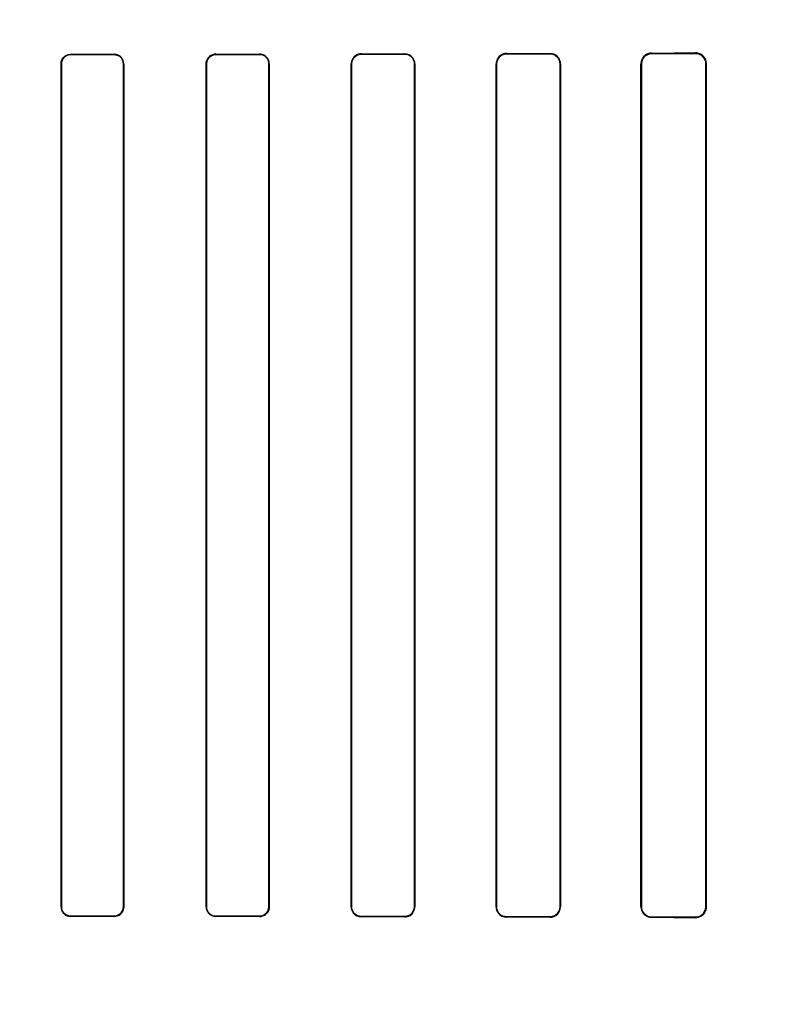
# Model space of a CAD drawing. Header units: millimetres. Extents: x 0 to 297, y 0 to 210.
# Tile 376 of 499: x 240.53 to 240.711, y 158.506 to 158.744. Entities that reach past the tile are written whole.
import ezdxf

# ---------------------------------------------------------------- set-up
doc = ezdxf.new("R2010")
doc.units = ezdxf.units.MM
doc.header["$LTSCALE"] = 16.335
doc.layers.get('0').update_dxf_attribs({"linetype": 'CONTINUOUS'})
for name, color, linetype in [('AXES_REF', 7, 'CONTINUOUS'), ('INTFCLR_1', 7, 'CONTINUOUS'), ('INTFCLR_72935', 7, 'CONTINUOUS')]:
    doc.layers.add(name, color=color, linetype=linetype)

msp = doc.modelspace()

# ---------------------------------------------------------------- linework, layer by layer
at = {"color": 7, "linetype": 'Continuous'}
for radius in [6.787079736, 6.7865, 6.743039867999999]:
    msp.add_circle((241.4889109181, 154.7114647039), radius, dxfattribs=at)
for radius, start, end in [(6.72, 278.2771290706, 261.7228709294), (6.874, 113.0826918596, 346.8308908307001)]:
    msp.add_arc((241.4889109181, 154.7114647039), radius, start, end, dxfattribs=at)
at = {"layer": 'AXES_REF', "color": 9, "linetype": 'Continuous'}
msp.add_circle((241.4889109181, 154.7114647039), 4.150003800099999, dxfattribs=at)
msp.add_arc((241.4889109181, 154.7114647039), 6.191158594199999, 94.4118118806, 85.5881881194, dxfattribs=at)
at = {"layer": 'INTFCLR_1', "color": 9, "linetype": 'Continuous'}
for p, q in [((240.5419652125, 158.7351707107), (240.5419652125, 158.7352478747)), ((240.5524652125, 158.7352609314), (240.5524652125, 158.735182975)), ((240.5769652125, 158.7352162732), (240.5769652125, 158.7352964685)), ((240.5874652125, 158.7353139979), (240.5874652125, 158.7352326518)), ((240.6119652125, 158.7352761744), (240.6119652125, 158.7353607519)), ((240.6224652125, 158.7353835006), (240.6224652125, 158.7352972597)), ((240.6469652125, 158.7353527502), (240.6469652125, 158.7354437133)), ((240.6574652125, 158.7354729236), (240.6574652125, 158.7353794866)), ((240.6819652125, 158.7354498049), (240.6819652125, 158.7355504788)), ((240.6924652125, 158.7355884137), (240.6924652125, 158.7354837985)), ((240.5396747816, 158.7329547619), (240.5397517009, 158.7329547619)), ((240.5546961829, 158.7329547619), (240.5547744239, 158.7329547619)), ((240.5746272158, 158.7329547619), (240.5747070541, 158.7329547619)), ((240.5897468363, 158.7329547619), (240.5898285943, 158.7329547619)), ((240.6095641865, 158.7329547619), (240.6096482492, 158.7329547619)), ((240.6248126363, 158.7329547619), (240.6248994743, 158.7329547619)), ((240.6444828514, 158.7329547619), (240.6445730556, 158.7329547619)), ((240.6598964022, 158.7329547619), (240.6599907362, 158.7329547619)), ((240.6793783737, 158.7329547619), (240.6794778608, 158.7329547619)), ((240.6950028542, 158.7329547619), (240.6951089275, 158.7329547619)), ((240.5397517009, 158.5299547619), (240.5396747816, 158.5299547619)), ((240.5547744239, 158.5299547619), (240.5546961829, 158.5299547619)), ((240.5747070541, 158.5299547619), (240.5746272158, 158.5299547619)), ((240.5898285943, 158.5299547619), (240.5897468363, 158.5299547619)), ((240.6096482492, 158.5299547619), (240.6095641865, 158.5299547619)), ((240.6248994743, 158.5299547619), (240.6248126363, 158.5299547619)), ((240.6445730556, 158.5299547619), (240.6444828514, 158.5299547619)), ((240.6599907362, 158.5299547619), (240.6598964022, 158.5299547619)), ((240.6794778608, 158.5299547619), (240.6793783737, 158.5299547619)), ((240.6951089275, 158.5299547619), (240.6950028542, 158.5299547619)), ((240.5419652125, 158.5276616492), (240.5419652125, 158.5277388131)), ((240.5524652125, 158.5277265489), (240.5524652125, 158.5276485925)), ((240.5769652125, 158.5276130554), (240.5769652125, 158.5276932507)), ((240.5874652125, 158.5276768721), (240.5874652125, 158.5275955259)), ((240.6119652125, 158.5275487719), (240.6119652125, 158.5276333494)), ((240.6224652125, 158.5276122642), (240.6224652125, 158.5275260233)), ((240.6469652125, 158.5274658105), (240.6469652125, 158.5275567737)), ((240.6574652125, 158.5275300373), (240.6574652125, 158.5274366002)), ((240.6819652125, 158.5273590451), (240.6819652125, 158.5274597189)), ((240.6924652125, 158.5274257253), (240.6924652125, 158.5273211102))]:
    msp.add_line(p, q, dxfattribs=at)
at = {"layer": 'INTFCLR_1', "color": 6, "linetype": 'Continuous'}
for p, q in [((240.5396747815, 158.7329547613), (240.5396747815, 158.5299547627)), ((240.5397517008, 158.7329547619), (240.5397517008, 158.5299547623)), ((240.554696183, 158.5299547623), (240.554696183, 158.7329547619)), ((240.554774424, 158.5299547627), (240.554774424, 158.7329547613)), ((240.5746272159, 158.7329547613), (240.5746272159, 158.5299547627)), ((240.5747070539, 158.7329547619), (240.5747070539, 158.5299547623)), ((240.5897468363, 158.5299547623), (240.5897468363, 158.7329547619)), ((240.5898285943, 158.5299547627), (240.5898285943, 158.7329547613)), ((240.6095641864, 158.7329547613), (240.6095641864, 158.5299547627)), ((240.6096482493, 158.7329547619), (240.6096482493, 158.5299547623)), ((240.6248126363, 158.5299547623), (240.6248126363, 158.7329547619)), ((240.6248994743, 158.5299547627), (240.6248994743, 158.7329547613)), ((240.6444828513, 158.7329547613), (240.6444828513, 158.5299547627)), ((240.6445730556, 158.7329547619), (240.6445730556, 158.5299547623)), ((240.6598964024, 158.5299547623), (240.6598964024, 158.7329547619)), ((240.6599907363, 158.5299547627), (240.6599907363, 158.7329547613)), ((240.6793783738, 158.7329547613), (240.6793783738, 158.5299547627)), ((240.6794778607, 158.7329547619), (240.6794778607, 158.5299547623)), ((240.6950028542, 158.5299547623), (240.6950028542, 158.7329547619)), ((240.6951089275, 158.5299547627), (240.6951089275, 158.7329547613))]:
    msp.add_line(p, q, dxfattribs=at)
for centre, major_axis, ratio, start_param, end_param in [((240.4247152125, 158.7364547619), (0.3650864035, 0), 0.0034906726, -1.2438455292, -1.2133136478), ((240.4247152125, 158.7364547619), (0.3860864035, 0), 0.0034906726, -1.2622347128, -1.2335556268), ((240.4247152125, 158.7364547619), (0.3650864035, 0), 0.0034906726, -1.140627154, -1.1087454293), ((240.4247152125, 158.7364547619), (0.3860864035, 0), 0.0034906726, -1.165444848, -1.1356558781), ((240.4247152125, 158.7364547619), (0.3650864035, 0), 0.0034906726, -1.0322457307, -0.9983944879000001), ((240.4247152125, 158.7364547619), (0.3860864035, 0), 0.0034906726, -1.0644388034, -1.0330623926), ((240.4247152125, 158.7364547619), (0.3650864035, 0), 0.0034906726, -0.9162996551, -0.8795209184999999), ((240.4247152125, 158.7364547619), (0.3860864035, 0), 0.0034906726, -0.9573995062, -0.9237350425), ((240.4247152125, 158.7364547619), (0.3650864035, 0), 0.0034906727, -0.7888979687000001, -0.7475038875), ((240.4247152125, 158.7364547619), (0.3860864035, 0), 0.0034906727, -0.8415583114, -0.8044638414), ((240.4247152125, 158.526454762), (0.3860864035, 0), 0.0034906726, 1.2335556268, 1.2622347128), ((240.4247152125, 158.526454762), (0.3650864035, 0), 0.0034906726, 1.2133136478, 1.2438455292), ((240.4247152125, 158.5264547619), (0.3860864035, 0), 0.0034906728, 1.1356558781, 1.165444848), ((240.4247152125, 158.5264547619), (0.3650864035, 0), 0.0034906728, 1.1087454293, 1.140627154), ((240.4247152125, 158.5264547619), (0.3860864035, 0), 0.0034906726, 1.0330623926, 1.0644388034), ((240.4247152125, 158.5264547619), (0.3650864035, 0), 0.0034906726, 0.9983944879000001, 1.0322457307), ((240.4247152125, 158.5264547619), (0.3860864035, 0), 0.0034906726, 0.9237350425, 0.9573995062), ((240.4247152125, 158.5264547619), (0.3650864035, 0), 0.0034906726, 0.8795209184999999, 0.9162996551), ((240.4247152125, 158.526454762), (0.3860864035, 0), 0.0034906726, 0.8044638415, 0.8415583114), ((240.4247152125, 158.526454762), (0.3650864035, 0), 0.0034906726, 0.7475038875, 0.7888979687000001)]:
    msp.add_ellipse(centre, major_axis=major_axis, ratio=ratio, start_param=start_param, end_param=end_param, dxfattribs=at)
for points, knots in [([(240.5396747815, 158.7329547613), (240.5396747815, 158.7334741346), (240.5400893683, 158.7346798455), (240.5413165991, 158.7352471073), (240.5419652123, 158.7352478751)], [0, 0, 0, 0, 0.4446738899, 1, 1, 1, 1]), ([(240.5419652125, 158.7351707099), (240.5413899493, 158.7351700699), (240.5402117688, 158.7346845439), (240.5397517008, 158.7335093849), (240.5397517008, 158.7329547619)], [0, 0, 0, 0, 0.5091339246, 1, 1, 1, 1]), ([(240.554774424, 158.7329547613), (240.554774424, 158.7334683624), (240.554366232, 158.7346807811), (240.5531275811, 158.7352617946), (240.5524652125, 158.735260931)], [0, 0, 0, 0, 0.4367466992, 1, 1, 1, 1]), ([(240.554696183, 158.7329547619), (240.554696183, 158.7334524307), (240.5543002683, 158.7346241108), (240.5531037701, 158.7351837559), (240.5524652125, 158.7351829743)], [0, 0, 0, 0, 0.4380012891, 1, 1, 1, 1]), ([(240.5769652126, 158.7352964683), (240.5764118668, 158.7352955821), (240.5751771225, 158.734844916), (240.5746272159, 158.7335945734), (240.5746272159, 158.7329547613)], [0, 0, 0, 0, 0.4637660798, 1, 1, 1, 1]), ([(240.5769652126, 158.7352162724), (240.5765127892, 158.7352155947), (240.5753371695, 158.7348681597), (240.5747070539, 158.7336507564), (240.5747070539, 158.7329547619)], [0, 0, 0, 0, 0.3939538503, 1, 1, 1, 1]), ([(240.5898285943, 158.7329547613), (240.5898285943, 158.7334711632), (240.5894205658, 158.7347098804), (240.5881517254, 158.7353151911), (240.5874652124, 158.7353139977)], [0, 0, 0, 0, 0.4292917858, 1, 1, 1, 1]), ([(240.5897468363, 158.7329547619), (240.5897468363, 158.7334558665), (240.5893502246, 158.7346523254), (240.5881255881, 158.7352337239), (240.5874652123, 158.7352326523)], [0, 0, 0, 0, 0.4314357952, 1, 1, 1, 1]), ([(240.6119652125, 158.7353607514), (240.6113849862, 158.7353595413), (240.6101147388, 158.7348828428), (240.6095641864, 158.7336003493), (240.6095641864, 158.7329547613)], [0, 0, 0, 0, 0.473340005, 1, 1, 1, 1]), ([(240.6119652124, 158.7352761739), (240.6114916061, 158.735275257), (240.610283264, 158.7349087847), (240.6096482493, 158.7336603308), (240.6096482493, 158.7329547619)], [0, 0, 0, 0, 0.4016424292, 1, 1, 1, 1]), ([(240.6248994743, 158.7329547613), (240.6248994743, 158.733474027), (240.6244923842, 158.7347469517), (240.6231840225, 158.7353851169), (240.6224652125, 158.7353835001)], [0, 0, 0, 0, 0.4194129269, 1, 1, 1, 1]), ([(240.6248126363, 158.7329547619), (240.6248126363, 158.7334596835), (240.6244157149, 158.7346881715), (240.6231545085, 158.7352986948), (240.6224652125, 158.7352972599)], [0, 0, 0, 0, 0.4228048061, 1, 1, 1, 1]), ([(240.6469652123, 158.7354437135), (240.6464939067, 158.7354424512), (240.6452071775, 158.7350858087), (240.6444828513, 158.7337444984), (240.6444828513, 158.7329547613)], [0, 0, 0, 0, 0.3737436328, 1, 1, 1, 1]), ([(240.6469652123, 158.7353527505), (240.6465167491, 158.7353516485), (240.6452781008, 158.7350138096), (240.6445730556, 158.733720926), (240.6445730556, 158.7329547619)], [0, 0, 0, 0, 0.3692194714, 1, 1, 1, 1]), ([(240.6599907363, 158.7329547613), (240.6599907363, 158.7334747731), (240.659587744, 158.7347910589), (240.6582282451, 158.7354751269), (240.6574652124, 158.7354729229)], [0, 0, 0, 0, 0.4052942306, 1, 1, 1, 1]), ([(240.6598964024, 158.7329547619), (240.6598964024, 158.733463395), (240.6595001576, 158.7347323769), (240.6581923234, 158.7353814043), (240.6574652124, 158.7353794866)], [0, 0, 0, 0, 0.4115998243, 1, 1, 1, 1]), ([(240.6819652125, 158.7355504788), (240.6814456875, 158.7355486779), (240.6800987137, 158.73514719), (240.6793783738, 158.7337518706), (240.6793783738, 158.7329547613)], [0, 0, 0, 0, 0.3945870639, 1, 1, 1, 1]), ([(240.6819652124, 158.7354498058), (240.6814465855, 158.7354481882), (240.6801470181, 158.7350432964), (240.6794778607, 158.7337032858), (240.6794778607, 158.7329547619)], [0, 0, 0, 0, 0.4092870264, 1, 1, 1, 1]), ([(240.6951089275, 158.7329547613), (240.6951089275, 158.7334586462), (240.6947293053, 158.7348277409), (240.693301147, 158.7355915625), (240.6924652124, 158.7355884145)], [0, 0, 0, 0, 0.3760825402, 1, 1, 1, 1]), ([(240.6950028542, 158.7329547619), (240.6950028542, 158.7334604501), (240.694616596, 158.7347799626), (240.6932475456, 158.7354864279), (240.6924652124, 158.7354837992)], [0, 0, 0, 0, 0.392607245, 1, 1, 1, 1]), ([(240.5396747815, 158.5299547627), (240.5396747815, 158.5294417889), (240.5400826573, 158.5282375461), (240.5413104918, 158.5276624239), (240.5419652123, 158.5276616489)], [0, 0, 0, 0, 0.4393047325, 1, 1, 1, 1]), ([(240.5397517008, 158.5299547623), (240.5397517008, 158.5294515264), (240.540153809, 158.5282860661), (240.5413396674, 158.5277395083), (240.5419652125, 158.5277388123)], [0, 0, 0, 0, 0.4458222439, 1, 1, 1, 1]), ([(240.5524652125, 158.5277265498), (240.5530468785, 158.5277258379), (240.5542349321, 158.5282156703), (240.554696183, 158.529398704), (240.554696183, 158.5299547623)], [0, 0, 0, 0, 0.5112541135, 1, 1, 1, 1]), ([(240.5524652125, 158.527648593), (240.5530056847, 158.5276478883), (240.554224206, 158.5280837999), (240.554774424, 158.5293182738), (240.554774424, 158.5299547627)], [0, 0, 0, 0, 0.4592100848, 1, 1, 1, 1]), ([(240.5746272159, 158.5299547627), (240.5746272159, 158.5294389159), (240.5750351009, 158.5282111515), (240.5762892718, 158.5276141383), (240.5769652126, 158.5276130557)], [0, 0, 0, 0, 0.4328342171, 1, 1, 1, 1]), ([(240.5747070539, 158.5299547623), (240.5747070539, 158.5294545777), (240.5751031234, 158.5282683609), (240.5763142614, 158.5276942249), (240.5769652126, 158.5276932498)], [0, 0, 0, 0, 0.434513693, 1, 1, 1, 1]), ([(240.5874652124, 158.5275955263), (240.5880278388, 158.5275945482), (240.5892768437, 158.5280508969), (240.5898285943, 158.5293127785), (240.5898285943, 158.5299547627)], [0, 0, 0, 0, 0.4670612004, 1, 1, 1, 1]), ([(240.5874652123, 158.5276768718), (240.5879248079, 158.527676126), (240.5891130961, 158.5280268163), (240.5897468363, 158.5292552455), (240.5897468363, 158.5299547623)], [0, 0, 0, 0, 0.3965068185, 1, 1, 1, 1]), ([(240.6095641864, 158.5299547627), (240.6095641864, 158.5294357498), (240.6099715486, 158.5281770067), (240.6112606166, 158.527550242), (240.6119652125, 158.5275487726)], [0, 0, 0, 0, 0.4241651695, 1, 1, 1, 1]), ([(240.6096482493, 158.5299547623), (240.6096482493, 158.529450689), (240.6100447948, 158.5282353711), (240.6112884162, 158.5276346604), (240.6119652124, 158.5276333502)], [0, 0, 0, 0, 0.4268657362, 1, 1, 1, 1]), ([(240.6224652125, 158.5275260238), (240.6229164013, 158.527525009), (240.6241752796, 158.5278589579), (240.6248994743, 158.5291726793), (240.6248994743, 158.5299547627)], [0, 0, 0, 0, 0.3658474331, 1, 1, 1, 1]), ([(240.6224652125, 158.5276122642), (240.6230325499, 158.5276110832), (240.6242747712, 158.5280737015), (240.6248126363, 158.5293256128), (240.6248126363, 158.5299547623)], [0, 0, 0, 0, 0.4741698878, 1, 1, 1, 1]), ([(240.6444828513, 158.5299547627), (240.6444828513, 158.5294326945), (240.6448886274, 158.5281342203), (240.646222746, 158.5274677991), (240.6469652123, 158.5274658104)], [0, 0, 0, 0, 0.4128532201, 1, 1, 1, 1]), ([(240.6445730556, 158.5299547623), (240.6445730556, 158.5294465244), (240.644969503, 158.5281941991), (240.6462546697, 158.5275585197), (240.6469652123, 158.5275567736)], [0, 0, 0, 0, 0.417004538, 1, 1, 1, 1]), ([(240.6574652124, 158.527436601), (240.6579510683, 158.5274351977), (240.6592612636, 158.5277985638), (240.6599907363, 158.5291599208), (240.6599907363, 158.5299547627)], [0, 0, 0, 0, 0.3793690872, 1, 1, 1, 1]), ([(240.6574652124, 158.5275300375), (240.6579259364, 158.5275288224), (240.6591855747, 158.5278719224), (240.6598964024, 158.5291830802), (240.6598964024, 158.5299547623)], [0, 0, 0, 0, 0.3738418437, 1, 1, 1, 1]), ([(240.6793783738, 158.5299547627), (240.6793783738, 158.5294367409), (240.6797726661, 158.5280881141), (240.6811665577, 158.5273618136), (240.6819652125, 158.5273590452)], [0, 0, 0, 0, 0.3934298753, 1, 1, 1, 1]), ([(240.6794778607, 158.5299547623), (240.6794778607, 158.5294451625), (240.6798703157, 158.5281468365), (240.6812083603, 158.527462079), (240.6819652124, 158.5274597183)], [0, 0, 0, 0, 0.4023826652, 1, 1, 1, 1]), ([(240.6924652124, 158.5273211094), (240.6930042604, 158.5273190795), (240.6943824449, 158.5277299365), (240.6951089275, 158.5291514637), (240.6951089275, 158.5299547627)], [0, 0, 0, 0, 0.4015729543, 1, 1, 1, 1]), ([(240.6924652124, 158.5274257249), (240.6929724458, 158.5274240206), (240.6942929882, 158.5278084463), (240.6950028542, 158.529174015), (240.6950028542, 158.5299547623)], [0, 0, 0, 0, 0.3938220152, 1, 1, 1, 1])]:
    msp.add_open_spline(points, degree=3, knots=knots, dxfattribs=at)
at = {"layer": 'INTFCLR_72935', "color": 9, "linetype": 'Continuous'}
for p, q in [((240.5419652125, 158.7352478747), (240.5419652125, 158.7351707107)), ((240.5524652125, 158.735182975), (240.5524652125, 158.7352609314)), ((240.5769652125, 158.7352964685), (240.5769652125, 158.7352162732)), ((240.5874652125, 158.7352326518), (240.5874652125, 158.7353139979)), ((240.6119652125, 158.7353607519), (240.6119652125, 158.7352761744)), ((240.6224652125, 158.7352972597), (240.6224652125, 158.7353835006)), ((240.6469652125, 158.7354437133), (240.6469652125, 158.7353527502)), ((240.6574652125, 158.7353794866), (240.6574652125, 158.7354729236)), ((240.6819652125, 158.7355504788), (240.6819652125, 158.7354498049)), ((240.6924652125, 158.7354837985), (240.6924652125, 158.7355884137)), ((240.5397517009, 158.7329547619), (240.5396747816, 158.7329547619)), ((240.5547744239, 158.7329547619), (240.5546961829, 158.7329547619)), ((240.5747070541, 158.7329547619), (240.5746272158, 158.7329547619)), ((240.5898285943, 158.7329547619), (240.5897468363, 158.7329547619)), ((240.6096482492, 158.7329547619), (240.6095641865, 158.7329547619)), ((240.6248994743, 158.7329547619), (240.6248126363, 158.7329547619)), ((240.6445730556, 158.7329547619), (240.6444828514, 158.7329547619)), ((240.6599907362, 158.7329547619), (240.6598964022, 158.7329547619)), ((240.6794778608, 158.7329547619), (240.6793783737, 158.7329547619)), ((240.6951089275, 158.7329547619), (240.6950028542, 158.7329547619)), ((240.5396747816, 158.5299547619), (240.5397517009, 158.5299547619)), ((240.5546961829, 158.5299547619), (240.5547744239, 158.5299547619)), ((240.5746272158, 158.5299547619), (240.5747070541, 158.5299547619)), ((240.5897468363, 158.5299547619), (240.5898285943, 158.5299547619)), ((240.6095641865, 158.5299547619), (240.6096482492, 158.5299547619)), ((240.6248126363, 158.5299547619), (240.6248994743, 158.5299547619)), ((240.6444828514, 158.5299547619), (240.6445730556, 158.5299547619)), ((240.6598964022, 158.5299547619), (240.6599907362, 158.5299547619)), ((240.6793783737, 158.5299547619), (240.6794778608, 158.5299547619)), ((240.6950028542, 158.5299547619), (240.6951089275, 158.5299547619)), ((240.5419652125, 158.5277388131), (240.5419652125, 158.5276616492)), ((240.5524652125, 158.5276485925), (240.5524652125, 158.5277265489)), ((240.5769652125, 158.5276932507), (240.5769652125, 158.5276130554)), ((240.5874652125, 158.5275955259), (240.5874652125, 158.5276768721)), ((240.6119652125, 158.5276333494), (240.6119652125, 158.5275487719)), ((240.6224652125, 158.5275260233), (240.6224652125, 158.5276122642)), ((240.6469652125, 158.5275567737), (240.6469652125, 158.5274658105)), ((240.6574652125, 158.5274366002), (240.6574652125, 158.5275300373)), ((240.6819652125, 158.5274597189), (240.6819652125, 158.5273590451)), ((240.6924652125, 158.5273211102), (240.6924652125, 158.5274257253))]:
    msp.add_line(p, q, dxfattribs=at)
at = {"layer": 'INTFCLR_72935', "color": 6, "linetype": 'Continuous'}
for p, q in [((240.5396747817, 158.5299547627), (240.5396747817, 158.7329547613)), ((240.539751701, 158.5299547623), (240.539751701, 158.7329547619)), ((240.5546961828, 158.7329547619), (240.5546961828, 158.5299547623)), ((240.5547744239, 158.7329547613), (240.5547744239, 158.5299547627)), ((240.5746272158, 158.5299547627), (240.5746272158, 158.7329547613)), ((240.5747070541, 158.5299547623), (240.5747070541, 158.7329547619)), ((240.5897468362, 158.7329547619), (240.5897468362, 158.5299547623)), ((240.5898285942, 158.7329547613), (240.5898285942, 158.5299547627)), ((240.6095641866, 158.5299547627), (240.6095641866, 158.7329547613)), ((240.6096482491, 158.5299547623), (240.6096482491, 158.7329547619)), ((240.6248126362, 158.7329547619), (240.6248126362, 158.5299547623)), ((240.6248994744, 158.7329547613), (240.6248994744, 158.5299547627)), ((240.6444828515, 158.5299547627), (240.6444828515, 158.7329547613)), ((240.6445730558, 158.5299547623), (240.6445730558, 158.7329547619)), ((240.6598964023, 158.7329547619), (240.6598964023, 158.5299547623)), ((240.6599907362, 158.7329547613), (240.6599907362, 158.5299547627)), ((240.6793783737, 158.5299547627), (240.6793783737, 158.7329547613)), ((240.6794778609, 158.5299547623), (240.6794778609, 158.7329547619)), ((240.6950028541, 158.7329547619), (240.6950028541, 158.5299547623)), ((240.6951089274, 158.7329547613), (240.6951089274, 158.5299547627))]:
    msp.add_line(p, q, dxfattribs=at)
at = {"layer": 'INTFCLR_72935', "color": 7, "linetype": 'Continuous'}
msp.add_lwpolyline([(240.693337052, 158.7354434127), (240.6932473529, 158.7354726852), (240.6931556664, 158.7354989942), (240.693062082, 158.7355221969), (240.6929667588, 158.7355421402), (240.6928697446, 158.7355587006), (240.6927709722, 158.7355717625), (240.6926705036, 158.7355811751), (240.692568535, 158.7355867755), (240.6924652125, 158.7355884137)], dxfattribs=at)
at = {"layer": 'INTFCLR_72935', "color": 6, "linetype": 'Continuous'}
for centre, major_axis, ratio, start_param, end_param in [((240.4247152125, 158.7364547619), (0.3650864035, 0), 0.0034906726, -1.2438455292, -1.2133136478), ((240.4247152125, 158.7364547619), (0.3860864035, 0), 0.0034906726, -1.2622347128, -1.2335556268), ((240.4247152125, 158.7364547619), (0.3650864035, 0), 0.0034906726, -1.140627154, -1.1087454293), ((240.4247152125, 158.7364547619), (0.3860864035, 0), 0.0034906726, -1.165444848, -1.1356558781), ((240.4247152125, 158.7364547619), (0.3650864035, 0), 0.0034906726, -1.0322457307, -0.9983944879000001), ((240.4247152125, 158.7364547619), (0.3860864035, 0), 0.0034906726, -1.0644388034, -1.0330623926), ((240.4247152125, 158.7364547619), (0.3650864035, 0), 0.0034906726, -0.9162996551, -0.8795209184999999), ((240.4247152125, 158.7364547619), (0.3860864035, 0), 0.0034906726, -0.9573995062, -0.9237350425), ((240.4247152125, 158.7364547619), (0.3650864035, 0), 0.0034906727, -0.7888979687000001, -0.7475038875), ((240.4247152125, 158.7364547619), (0.3860864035, 0), 0.0034906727, -0.8415583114, -0.8044638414), ((240.4247152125, 158.526454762), (0.3860864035, 0), 0.0034906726, 1.2335556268, 1.2622347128), ((240.4247152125, 158.526454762), (0.3650864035, 0), 0.0034906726, 1.2133136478, 1.2438455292), ((240.4247152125, 158.5264547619), (0.3860864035, 0), 0.0034906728, 1.1356558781, 1.165444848), ((240.4247152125, 158.5264547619), (0.3650864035, 0), 0.0034906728, 1.1087454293, 1.140627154), ((240.4247152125, 158.5264547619), (0.3860864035, 0), 0.0034906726, 1.0330623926, 1.0644388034), ((240.4247152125, 158.5264547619), (0.3650864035, 0), 0.0034906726, 0.9983944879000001, 1.0322457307), ((240.4247152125, 158.5264547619), (0.3860864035, 0), 0.0034906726, 0.9237350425, 0.9573995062), ((240.4247152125, 158.5264547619), (0.3650864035, 0), 0.0034906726, 0.8795209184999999, 0.9162996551), ((240.4247152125, 158.526454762), (0.3860864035, 0), 0.0034906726, 0.8044638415, 0.8415583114), ((240.4247152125, 158.526454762), (0.3650864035, 0), 0.0034906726, 0.7475038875, 0.7888979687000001)]:
    msp.add_ellipse(centre, major_axis=major_axis, ratio=ratio, start_param=start_param, end_param=end_param, dxfattribs=at)
for points, knots in [([(240.5396747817, 158.7329547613), (240.5396747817, 158.7334677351), (240.540082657, 158.7346719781), (240.5413104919, 158.7352471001), (240.5419652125, 158.7352478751)], [0, 0, 0, 0, 0.4393046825, 1, 1, 1, 1]), ([(240.539751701, 158.7329547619), (240.539751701, 158.7334579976), (240.5401538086, 158.7346234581), (240.5413396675, 158.7351700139), (240.5419652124, 158.7351707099)], [0, 0, 0, 0, 0.4458223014, 1, 1, 1, 1]), ([(240.5547744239, 158.7329547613), (240.5547744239, 158.7334760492), (240.554358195, 158.7346902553), (240.5531202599, 158.7352617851), (240.5524652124, 158.735260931)], [0, 0, 0, 0, 0.4431454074, 1, 1, 1, 1]), ([(240.5524652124, 158.7351829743), (240.5529160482, 158.7351835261), (240.554078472, 158.7348390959), (240.5546961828, 158.7336376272), (240.5546961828, 158.7329547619)], [0, 0, 0, 0, 0.3976674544, 1, 1, 1, 1]), ([(240.5746272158, 158.7329547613), (240.5746272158, 158.7334706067), (240.5750350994, 158.7346983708), (240.5762892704, 158.7352953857), (240.5769652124, 158.7352964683)], [0, 0, 0, 0, 0.4328331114, 1, 1, 1, 1]), ([(240.5747070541, 158.7329547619), (240.5747070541, 158.7334596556), (240.5751078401, 158.7346470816), (240.5763187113, 158.735215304), (240.5769652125, 158.7352162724)], [0, 0, 0, 0, 0.4385058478, 1, 1, 1, 1]), ([(240.5898285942, 158.7329547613), (240.5898285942, 158.7334771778), (240.5894145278, 158.7347174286), (240.588146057, 158.7353151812), (240.5874652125, 158.7353139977)], [0, 0, 0, 0, 0.4341669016, 1, 1, 1, 1]), ([(240.5874652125, 158.7352326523), (240.5879344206, 158.7352334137), (240.5891249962, 158.7348730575), (240.5897468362, 158.7336453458), (240.5897468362, 158.7329547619)], [0, 0, 0, 0, 0.4045625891, 1, 1, 1, 1]), ([(240.6119652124, 158.7353607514), (240.6115133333, 158.735359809), (240.6102695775, 158.7350196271), (240.6095641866, 158.733722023), (240.6095641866, 158.7329547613)], [0, 0, 0, 0, 0.3706542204, 1, 1, 1, 1]), ([(240.6096482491, 158.7329547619), (240.6096482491, 158.7334619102), (240.6100475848, 158.734678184), (240.611291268, 158.7352748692), (240.6119652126, 158.7352761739)], [0, 0, 0, 0, 0.4293885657, 1, 1, 1, 1]), ([(240.6248994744, 158.7329547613), (240.6248994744, 158.733477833), (240.6244889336, 158.7347519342), (240.6231805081, 158.735385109), (240.6224652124, 158.7353835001)], [0, 0, 0, 0, 0.4223875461, 1, 1, 1, 1]), ([(240.6224652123, 158.7352972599), (240.6230325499, 158.7352984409), (240.6242747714, 158.7348358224), (240.6248126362, 158.7335839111), (240.6248126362, 158.7329547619)], [0, 0, 0, 0, 0.4741700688, 1, 1, 1, 1]), ([(240.6469652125, 158.7354437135), (240.6464817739, 158.7354424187), (240.6451922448, 158.735073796), (240.6444828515, 158.7337333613), (240.6444828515, 158.7329547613)], [0, 0, 0, 0, 0.3830625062, 1, 1, 1, 1]), ([(240.6445730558, 158.7329547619), (240.6445730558, 158.7334632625), (240.6449691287, 158.7347160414), (240.646254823, 158.7353510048), (240.6469652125, 158.7353527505)], [0, 0, 0, 0, 0.4171825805, 1, 1, 1, 1]), ([(240.6599907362, 158.7329547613), (240.6599907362, 158.7334742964), (240.6595890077, 158.7347909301), (240.6582288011, 158.7354751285), (240.6574652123, 158.7354729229)], [0, 0, 0, 0, 0.4048976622, 1, 1, 1, 1]), ([(240.6574652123, 158.7353794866), (240.6579382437, 158.7353807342), (240.6592007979, 158.7350254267), (240.6598964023, 158.7337151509), (240.6598964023, 158.7329547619)], [0, 0, 0, 0, 0.383512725, 1, 1, 1, 1]), ([(240.6819652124, 158.7355504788), (240.6814373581, 158.7355486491), (240.6800882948, 158.7351391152), (240.6793783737, 158.7337441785), (240.6793783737, 158.7329547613)], [0, 0, 0, 0, 0.400719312, 1, 1, 1, 1]), ([(240.6794778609, 158.7329547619), (240.6794778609, 158.7334617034), (240.6798667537, 158.7347599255), (240.6812057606, 158.735447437), (240.6819652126, 158.7354498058)], [0, 0, 0, 0, 0.4003021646, 1, 1, 1, 1]), ([(240.6924652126, 158.7354837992), (240.692978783, 158.7354855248), (240.6943010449, 158.7350950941), (240.6950028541, 158.7337296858), (240.6950028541, 158.7329547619)], [0, 0, 0, 0, 0.3985831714, 1, 1, 1, 1]), ([(240.5396747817, 158.5299547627), (240.5396747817, 158.5294353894), (240.5400893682, 158.5282296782), (240.5413165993, 158.5276624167), (240.5419652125, 158.5276616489)], [0, 0, 0, 0, 0.4446738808, 1, 1, 1, 1]), ([(240.5419652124, 158.5277388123), (240.5413856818, 158.5277394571), (240.5402067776, 158.5282300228), (240.539751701, 158.5294044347), (240.539751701, 158.5299547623)], [0, 0, 0, 0, 0.5129234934, 1, 1, 1, 1]), ([(240.5547744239, 158.5299547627), (240.5547744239, 158.5294411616), (240.554366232, 158.5282287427), (240.5531275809, 158.5276477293), (240.5524652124, 158.527648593)], [0, 0, 0, 0, 0.4367467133, 1, 1, 1, 1]), ([(240.5546961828, 158.5299547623), (240.5546961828, 158.529450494), (240.5542933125, 158.5282773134), (240.5530974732, 158.5277257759), (240.5524652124, 158.5277265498)], [0, 0, 0, 0, 0.4436912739, 1, 1, 1, 1]), ([(240.5746272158, 158.5299547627), (240.5746272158, 158.5294344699), (240.5750394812, 158.5282055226), (240.5762934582, 158.5276141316), (240.5769652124, 158.5276130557)], [0, 0, 0, 0, 0.4364697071, 1, 1, 1, 1]), ([(240.5769652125, 158.5276932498), (240.5765047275, 158.5276939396), (240.5753271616, 158.5280493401), (240.5747070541, 158.5292662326), (240.5747070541, 158.5299547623)], [0, 0, 0, 0, 0.400765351, 1, 1, 1, 1]), ([(240.5898285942, 158.5299547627), (240.5898285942, 158.5294383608), (240.5894205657, 158.5281996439), (240.5881517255, 158.5275943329), (240.5874652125, 158.5275955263)], [0, 0, 0, 0, 0.4292917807, 1, 1, 1, 1]), ([(240.5897468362, 158.5299547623), (240.5897468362, 158.5294474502), (240.5893439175, 158.5282494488), (240.5881197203, 158.5276758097), (240.5874652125, 158.5276768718)], [0, 0, 0, 0, 0.4366525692, 1, 1, 1, 1]), ([(240.6095641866, 158.5299547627), (240.6095641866, 158.5294335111), (240.609973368, 158.5281739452), (240.6112626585, 158.5275502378), (240.6119652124, 158.5275487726)], [0, 0, 0, 0, 0.4259263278, 1, 1, 1, 1]), ([(240.6119652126, 158.5276333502), (240.6114825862, 158.5276342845), (240.6102721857, 158.5280099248), (240.6096482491, 158.5292576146), (240.6096482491, 158.5299547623)], [0, 0, 0, 0, 0.4090841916, 1, 1, 1, 1]), ([(240.6224652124, 158.5275260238), (240.6229296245, 158.5275249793), (240.6241917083, 158.527871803), (240.6248994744, 158.5291847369), (240.6248994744, 158.5299547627)], [0, 0, 0, 0, 0.3762139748, 1, 1, 1, 1]), ([(240.6248126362, 158.5299547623), (240.6248126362, 158.5294451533), (240.6244112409, 158.5282153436), (240.6231501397, 158.5276108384), (240.6224652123, 158.5276122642)], [0, 0, 0, 0, 0.4266160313, 1, 1, 1, 1]), ([(240.6444828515, 158.5299547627), (240.6444828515, 158.5294342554), (240.6448862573, 158.528135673), (240.6462211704, 158.5274678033), (240.6469652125, 158.5274658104)], [0, 0, 0, 0, 0.4116139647, 1, 1, 1, 1]), ([(240.6469652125, 158.5275567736), (240.646504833, 158.5275579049), (240.6452633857, 158.5279073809), (240.6445730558, 158.5291994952), (240.6445730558, 158.5299547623)], [0, 0, 0, 0, 0.3787123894, 1, 1, 1, 1]), ([(240.6574652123, 158.527436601), (240.6579618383, 158.5274351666), (240.6592745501, 158.5278093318), (240.6599907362, 158.5291698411), (240.6599907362, 158.5299547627)], [0, 0, 0, 0, 0.3875214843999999, 1, 1, 1, 1]), ([(240.6598964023, 158.5299547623), (240.6598964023, 158.529445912), (240.6595006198, 158.5281764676), (240.6581922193, 158.5275281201), (240.6574652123, 158.5275300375)], [0, 0, 0, 0, 0.4117378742, 1, 1, 1, 1]), ([(240.6793783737, 158.5299547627), (240.6793783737, 158.5294392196), (240.679770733, 158.5280914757), (240.681164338, 158.5273618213), (240.6819652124, 158.5273590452)], [0, 0, 0, 0, 0.391624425, 1, 1, 1, 1]), ([(240.6819652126, 158.5274597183), (240.6814677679, 158.5274612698), (240.6801727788, 158.5278443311), (240.6794778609, 158.529186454), (240.6794778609, 158.5299547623)], [0, 0, 0, 0, 0.3930041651, 1, 1, 1, 1]), ([(240.6951089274, 158.5299547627), (240.6951089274, 158.5294508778), (240.6947293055, 158.528081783), (240.6933011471, 158.5273179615), (240.6924652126, 158.5273211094)], [0, 0, 0, 0, 0.3760825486, 1, 1, 1, 1]), ([(240.6950028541, 158.5299547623), (240.6950028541, 158.5294492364), (240.6946161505, 158.5281301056), (240.693247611, 158.527423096), (240.6924652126, 158.5274257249)], [0, 0, 0, 0, 0.3925107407, 1, 1, 1, 1])]:
    msp.add_open_spline(points, degree=3, knots=knots, dxfattribs=at)
at = {"layer": 'INTFCLR_72935', "color": 7, "linetype": 'Continuous'}
for points, knots in [([(240.6924652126, 158.7355884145), (240.6930042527, 158.7355848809), (240.6943805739, 158.7351837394), (240.6951145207, 158.7337580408), (240.6951089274, 158.7329547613)], [0, 0, 0, 0, 0.4015729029, 1, 1, 1, 1]), ([(240.6951089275, 158.7329547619), (240.6951089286, 158.733427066), (240.6948150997, 158.7345144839), (240.693900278, 158.7352483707), (240.693337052, 158.7354434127)], [0, 0, 0, 0, 0.4420893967, 1, 1, 1, 1])]:
    msp.add_open_spline(points, degree=3, knots=knots, dxfattribs=at)

doc.saveas('drawing.dxf')
